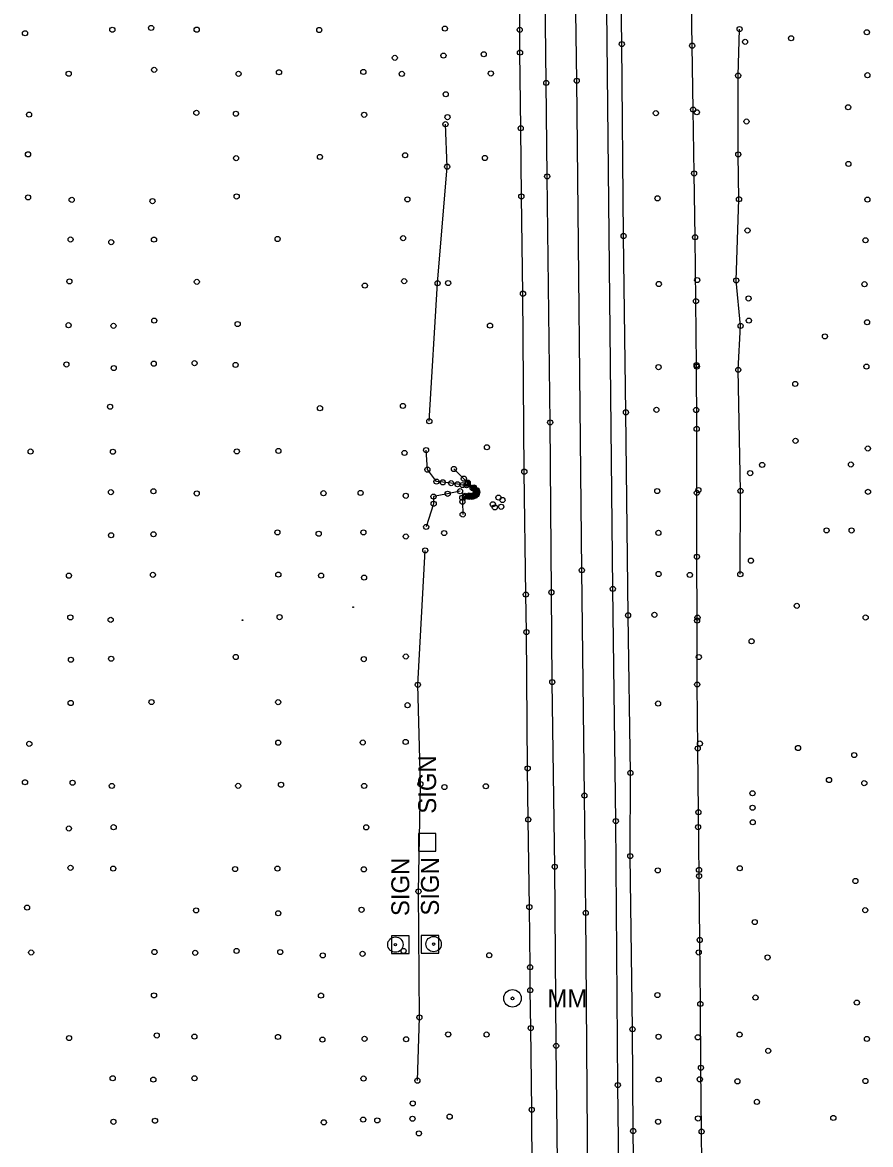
# Model space of a CAD drawing. Extents: x 20503438 to 20508873, y 7964251 to 7984667.
# Drawn here: x 20505202 to 20505533.9, y 7979495.8 to 7979934.9 of the extents above; entities that cross this region are included whole.
import ezdxf

# ---------------------------------------------------------------- set-up
doc = ezdxf.new("R2010")
doc.units = 0
for name, color, linetype in [('SurBreakLine', 7, 'Continuous'), ('SurConcreteSlab', 7, 'Continuous'), ('SurControl', 7, 'Continuous'), ('SurDrainageArrowDown', 7, 'Continuous'), ('SurDrainageArrowUp', 7, 'Continuous'), ('SurEdgeRoadPaved', 7, 'Continuous'), ('SurEdgeShoulderPaved', 7, 'Continuous'), ('SurPointsNonDTM', 7, 'Continuous'), ('SurRoadPoints', 7, 'Continuous'), ('SurSurveyPoints', 7, 'Continuous')]:
    doc.layers.add(name, color=color, linetype=linetype)

msp = doc.modelspace()

# ---------------------------------------------------------------- linework, layer by layer
at = {"layer": 'SurBreakLine'}
for points in [[(20505430.93, 7978784.44), (20505430.5, 7978796.56), (20505430.07, 7978837.76), (20505430, 7978846.17), (20505429.96, 7978851.77), (20505429.82, 7978868.59), (20505428.88, 7978941.72), (20505428.43, 7978995.47), (20505428.29, 7979038.66), (20505426.8, 7979173.52), (20505426.51, 7979210.49), (20505424.9, 7979346.91), (20505424.29, 7979380.89), (20505424.04, 7979424.47), (20505423.83, 7979447.14), (20505423.3, 7979481.68), (20505422.46, 7979586.43), (20505421.93, 7979632.33), (20505420.92, 7979720.51), (20505418.93, 7979912.11), (20505417.39, 7980020.09)], [(20505482.95, 7979718.98), (20505483.02, 7979751.57), (20505482.15, 7979798.96), (20505483.05, 7979816.16), (20505481.36, 7979833.97), (20505482.43, 7979865.7), (20505482.15, 7979883.27), (20505482.09, 7979914.09), (20505482.66, 7979932.31)], [(20505370.87, 7979760.16), (20505374.75, 7979756.37), (20505376.28, 7979754.82), (20505378.62, 7979752.96), (20505379.81, 7979751.81), (20505379.99, 7979751.04), (20505379.73, 7979750.15), (20505379.08, 7979749.62), (20505378.03, 7979749.24), (20505376.69, 7979749.27), (20505375.19, 7979749.27), (20505374.14, 7979748.9), (20505374.17, 7979747.34), (20505374.29, 7979742.36)]]:
    msp.add_lwpolyline(points, dxfattribs=at)
at = {"layer": 'SurConcreteSlab'}
msp.add_lwpolyline([(20505376.1, 7979754.36), (20505378.16, 7979752.71), (20505379.26, 7979751.82), (20505379.53, 7979751.17), (20505379.35, 7979750.46), (20505378.7, 7979749.95), (20505376.86, 7979749.78), (20505375.25, 7979749.71), (20505375.24, 7979749.39), (20505376.99, 7979749.47), (20505378.59, 7979749.58), (20505379.29, 7979750.02), (20505379.57, 7979750.54), (20505379.69, 7979751.18), (20505379.62, 7979751.63), (20505378.52, 7979752.74), (20505376.26, 7979754.59)], close=True, dxfattribs=at)
at = {"layer": 'SurControl'}
for centre in [(20505331.43, 7979706.07), (20505288.13, 7979701.03)]:
    msp.add_circle(centre, 0.15, dxfattribs=at)
at = {"layer": 'SurDrainageArrowDown'}
for points in [[(20505468.06, 7979475.84), (20505467.81, 7979500.84), (20505467.55, 7979525.84), (20505467.3, 7979550.84), (20505467.05, 7979575.84), (20505466.8, 7979600.83), (20505466.55, 7979625.83), (20505466.29, 7979650.83), (20505466.07, 7979675.83), (20505466.02, 7979700.83), (20505465.97, 7979725.83), (20505465.92, 7979750.83), (20505465.87, 7979775.83), (20505465.82, 7979800.83), (20505465.6, 7979825.83), (20505465.23, 7979850.83), (20505464.85, 7979875.82), (20505464.47, 7979900.82), (20505464.1, 7979925.82), (20505463.72, 7979950.81)], [(20505356.56, 7979520.79), (20505357.34, 7979545.52), (20505357, 7979594.83), (20505357.74, 7979636.86), (20505356.74, 7979675.71), (20505359.63, 7979728.3)]]:
    msp.add_lwpolyline(points, dxfattribs=at)
at = {"layer": 'SurDrainageArrowUp'}
for points in [[(20505361.23, 7979778.85), (20505364.46, 7979832.87), (20505368.21, 7979878.47), (20505367.55, 7979895.09)], [(20505375.82, 7979753.81), (20505374.23, 7979753.87), (20505372.28, 7979754.2), (20505369.74, 7979754.61), (20505366.5, 7979754.94), (20505364.01, 7979755.24), (20505360.48, 7979759.9), (20505359.97, 7979767.58)], [(20505373.25, 7979751.47), (20505368.41, 7979750.46), (20505362.88, 7979749.35), (20505362.93, 7979746.54), (20505359.99, 7979737.49)]]:
    msp.add_lwpolyline(points, dxfattribs=at)
at = {"layer": 'SurEdgeRoadPaved'}
for points in [[(20505419.53, 7978784.3), (20505418.19, 7978836.37), (20505418.11, 7978844.99), (20505417.86, 7978877.6), (20505416.99, 7978943.27), (20505415.82, 7979078.6), (20505415.19, 7979116.75), (20505414.63, 7979190.13), (20505413.04, 7979319.66), (20505412.84, 7979358.43), (20505412.48, 7979396.79), (20505410.87, 7979534.42), (20505410.3, 7979604.51), (20505409.35, 7979676.78), (20505409.02, 7979711.89), (20505408.52, 7979778.38), (20505407.36, 7979874.68), (20505407.01, 7979911.27), (20505405.62, 7980027.77)], [(20505442.33, 7978784.59), (20505442.48, 7978812.32), (20505442.16, 7978838.17), (20505442.07, 7978844.04), (20505441.94, 7978852.85), (20505440.91, 7978927.2), (20505440.61, 7978992.39), (20505440.39, 7979028.01), (20505439.91, 7979061.17), (20505438.65, 7979188.39), (20505436.74, 7979377.67), (20505436.01, 7979432.47), (20505435.01, 7979519.07), (20505434.22, 7979622.37), (20505433.05, 7979713.21), (20505430.71, 7979940.08)]]:
    msp.add_lwpolyline(points, dxfattribs=at)
at = {"layer": 'SurEdgeShoulderPaved'}
for points in [[(20505448.73, 7978784.68), (20505448.43, 7978797.39), (20505446.56, 7978940.96), (20505446.41, 7978981.58), (20505446.09, 7979024.75), (20505445.87, 7979073.52), (20505444.54, 7979178.63), (20505443.5, 7979292.21), (20505442.79, 7979342.83), (20505441.79, 7979440.79), (20505441, 7979501.08), (20505440.75, 7979540.92), (20505439.88, 7979608.67), (20505439.92, 7979641.22), (20505439.01, 7979702.89), (20505438.19, 7979782.33), (20505437.26, 7979851.34), (20505436.58, 7979926.47), (20505435.19, 7980029.33)], [(20505401.54, 7979484.41), (20505401.3, 7979509.41), (20505400.91, 7979541.34), (20505400.74, 7979556.17), (20505400.65, 7979565.16), (20505400.38, 7979588.71), (20505399.95, 7979622.94), (20505399.72, 7979642.97), (20505399.23, 7979696.33), (20505399.02, 7979711), (20505398.41, 7979759.11), (20505397.89, 7979828.77), (20505397.25, 7979866.84), (20505397, 7979893.51), (20505396.72, 7979923.14), (20505396.63, 7979932.02), (20505396.34, 7979961.46)]]:
    msp.add_lwpolyline(points, dxfattribs=at)
at = {"layer": 'SurPointsNonDTM'}
msp.add_circle((20505463.21, 7979718.71), 1, dxfattribs=at)
at = {"layer": 'SurRoadPoints'}
for points in [[(20505363.81, 7979614.05), (20505363.81, 7979614.05), (20505363.81, 7979617.48), (20505356.95, 7979617.48), (20505356.95, 7979610.62), (20505363.81, 7979610.62), (20505363.81, 7979614.05)], [(20505353.3, 7979573.99), (20505353.3, 7979573.99), (20505353.3, 7979577.42), (20505346.44, 7979577.42), (20505346.44, 7979570.56), (20505353.3, 7979570.56), (20505353.3, 7979573.99)], [(20505364.91, 7979574.17), (20505364.91, 7979574.17), (20505364.91, 7979577.6), (20505358.05, 7979577.6), (20505358.05, 7979570.74), (20505364.91, 7979570.74), (20505364.91, 7979574.17)]]:
    msp.add_lwpolyline(points, dxfattribs=at)
for centre, radius in [((20505347.95, 7979574.02), 3), ((20505362.92, 7979574.24), 3), ((20505347.95, 7979574.02), 0.5), ((20505362.92, 7979574.24), 0.5), ((20505393.78, 7979552.99), 3.43), ((20505393.78, 7979552.99), 0.571)]:
    msp.add_circle(centre, radius, dxfattribs=at)
at = {"layer": 'SurSurveyPoints'}
for centre in [(20505203, 7979930.68), (20505237.17, 7979932.05), (20505252.35, 7979932.78), (20505270.18, 7979932.09), (20505318.17, 7979931.96), (20505367.33, 7979932.52), (20505396.63, 7979932.02), (20505482.66, 7979932.31), (20505532.48, 7979931.08), (20505436.58, 7979926.47), (20505464.1, 7979925.82), (20505484.81, 7979927.33), (20505502.82, 7979928.73), (20505366.77, 7979921.95), (20505382.52, 7979922.47), (20505396.72, 7979923.14), (20505347.73, 7979921.06), (20505220.09, 7979914.86), (20505253.53, 7979916.37), (20505286.6, 7979914.8), (20505302.4, 7979915.43), (20505335.41, 7979915.56), (20505350.46, 7979914.79), (20505385.32, 7979914.95), (20505482.09, 7979914.09), (20505532.67, 7979914.27), (20505407.01, 7979911.27), (20505418.93, 7979912.11), (20505367.65, 7979906.79), (20505270.05, 7979899.54), (20505449.9, 7979899.42), (20505464.47, 7979900.82), (20505465.93, 7979899.77), (20505525.14, 7979901.72), (20505204.57, 7979898.84), (20505285.56, 7979899.18), (20505335.74, 7979898.77), (20505367.55, 7979895.09), (20505368.35, 7979897.86), (20505485.37, 7979896.16), (20505397, 7979893.51), (20505204.17, 7979883.3), (20505285.61, 7979881.81), (20505318.42, 7979882.3), (20505351.74, 7979882.93), (20505382.99, 7979881.87), (20505482.15, 7979883.27), (20505368.21, 7979878.47), (20505525.26, 7979879.53), (20505407.36, 7979874.68), (20505464.85, 7979875.82), (20505204.18, 7979866.44), (20505221.26, 7979865.49), (20505252.9, 7979864.99), (20505285.83, 7979866.82), (20505352.66, 7979865.65), (20505397.25, 7979866.84), (20505450.55, 7979866.08), (20505482.43, 7979865.7), (20505532.69, 7979865.57), (20505437.26, 7979851.34), (20505485.77, 7979853.49), (20505220.83, 7979849.97), (20505236.74, 7979848.92), (20505253.48, 7979849.92), (20505301.85, 7979850.17), (20505350.94, 7979850.5), (20505465.23, 7979850.83), (20505531.93, 7979849.66), (20505220.37, 7979833.57), (20505351.39, 7979833.67), (20505466.08, 7979834.1), (20505481.36, 7979833.97), (20505270.25, 7979833.41), (20505336.01, 7979831.92), (20505364.46, 7979832.87), (20505368.59, 7979832.92), (20505451.04, 7979832.55), (20505531.55, 7979832.48), (20505397.89, 7979828.77), (20505465.6, 7979825.83), (20505486.19, 7979826.9), (20505220.06, 7979816.43), (20505237.63, 7979816.19), (20505253.58, 7979818.23), (20505286.22, 7979816.89), (20505384.98, 7979816.28), (20505483.05, 7979816.16), (20505486.29, 7979818.22), (20505532.54, 7979817.59), (20505516.05, 7979812.06), (20505219.19, 7979801.07), (20505237.71, 7979799.66), (20505253.36, 7979801.38), (20505269.36, 7979801.57), (20505285.41, 7979800.89), (20505450.94, 7979800.02), (20505465.82, 7979800.83), (20505465.91, 7979800.24), (20505482.15, 7979798.96), (20505532.3, 7979800.22), (20505504.47, 7979793.44), (20505236.3, 7979784.54), (20505318.44, 7979783.95), (20505350.9, 7979784.85), (20505438.19, 7979782.33), (20505450.1, 7979783.31), (20505465.67, 7979783.25), (20505361.23, 7979778.85), (20505408.52, 7979778.38), (20505465.87, 7979775.83), (20505383.79, 7979768.66), (20505504.56, 7979771.19), (20505532.87, 7979768.17), (20505205.19, 7979766.99), (20505237.39, 7979766.92), (20505285.9, 7979767.03), (20505302.16, 7979767.21), (20505351.51, 7979766.43), (20505359.97, 7979767.58), (20505360.48, 7979759.9), (20505370.87, 7979760.16), (20505398.41, 7979759.11), (20505491.48, 7979761.75), (20505526.24, 7979761.91), (20505364.01, 7979755.24), (20505366.5, 7979754.94), (20505369.74, 7979754.61), (20505374.75, 7979756.37), (20505376.26, 7979754.59), (20505376.28, 7979754.82), (20505486.82, 7979758.54), (20505236.62, 7979751.09), (20505253.25, 7979751.44), (20505270.21, 7979750.59), (20505319.8, 7979750.68), (20505334.32, 7979750.79), (20505368.41, 7979750.46), (20505372.28, 7979754.2), (20505373.25, 7979751.47), (20505374.23, 7979753.87), (20505375.82, 7979753.81), (20505376.1, 7979754.36), (20505378.16, 7979752.71), (20505378.52, 7979752.74), (20505378.62, 7979752.96), (20505379.26, 7979751.82), (20505379.35, 7979750.46), (20505379.53, 7979751.17), (20505379.57, 7979750.54), (20505379.62, 7979751.63), (20505379.69, 7979751.18), (20505379.73, 7979750.15), (20505379.81, 7979751.81), (20505379.99, 7979751.04), (20505450.46, 7979751.51), (20505465.92, 7979750.83), (20505466.55, 7979751.91), (20505483.02, 7979751.57), (20505532.92, 7979751.22), (20505352, 7979749.67), (20505362.88, 7979749.35), (20505362.93, 7979746.54), (20505374.14, 7979748.9), (20505374.17, 7979747.34), (20505375.19, 7979749.27), (20505375.24, 7979749.39), (20505375.25, 7979749.71), (20505376.69, 7979749.27), (20505376.86, 7979749.78), (20505376.99, 7979749.47), (20505378.03, 7979749.24), (20505378.59, 7979749.58), (20505378.7, 7979749.95), (20505379.08, 7979749.62), (20505379.29, 7979750.02), (20505386.11, 7979746.36), (20505388.27, 7979748.98), (20505389.87, 7979748.02), (20505374.29, 7979742.36), (20505386.89, 7979745.14), (20505389.37, 7979745.37), (20505359.99, 7979737.49), (20505236.66, 7979734.24), (20505253.28, 7979734.61), (20505301.77, 7979735.34), (20505317.93, 7979734.83), (20505335.43, 7979735.36), (20505352.02, 7979733.75), (20505367.05, 7979735.1), (20505450.9, 7979735.16), (20505516.7, 7979736.12), (20505526.5, 7979736.1), (20505359.63, 7979728.3), (20505465.97, 7979725.83), (20505487.09, 7979724.28), (20505420.92, 7979720.51), (20505220.2, 7979718.42), (20505253.07, 7979718.74), (20505302.14, 7979718.84), (20505318.85, 7979718.45), (20505335.7, 7979717.65), (20505450.96, 7979719.06), (20505482.95, 7979718.98), (20505399.02, 7979711), (20505409.02, 7979711.89), (20505433.05, 7979713.21), (20505505.02, 7979706.61), (20505220.74, 7979702.08), (20505302.64, 7979702.19), (20505439.01, 7979702.89), (20505449.31, 7979703.08), (20505466.19, 7979702), (20505532, 7979702.04), (20505236.52, 7979701.12), (20505466.02, 7979700.83), (20505399.23, 7979696.33), (20505487.38, 7979692.74), (20505220.98, 7979685.52), (20505236.71, 7979685.92), (20505285.45, 7979686.59), (20505335.55, 7979685.75), (20505352.03, 7979686.79), (20505466.72, 7979686.55), (20505356.74, 7979675.71), (20505409.35, 7979676.78), (20505466.07, 7979675.83), (20505220.87, 7979668.59), (20505252.5, 7979668.93), (20505302.09, 7979668.9), (20505352.72, 7979667.72), (20505450.74, 7979668.37), (20505204.68, 7979652.61), (20505302.11, 7979653.06), (20505335.17, 7979653.12), (20505351.97, 7979653.34), (20505466.29, 7979650.83), (20505467.14, 7979652.72), (20505505.53, 7979650.97), (20505527.53, 7979648.22), (20505399.72, 7979642.97), (20505439.92, 7979641.22), (20505202.99, 7979637.55), (20505221.62, 7979637.37), (20505236.98, 7979636.12), (20505286.42, 7979636.16), (20505303.19, 7979636.61), (20505335.73, 7979636.12), (20505357.74, 7979636.86), (20505383.37, 7979636), (20505517.66, 7979638.45), (20505531.48, 7979637.21), (20505367.12, 7979635.68), (20505421.93, 7979632.33), (20505487.72, 7979633.24), (20505487.77, 7979627.58), (20505399.95, 7979622.94), (20505466.55, 7979625.83), (20505220.18, 7979619.47), (20505237.69, 7979619.97), (20505336.55, 7979619.93), (20505434.22, 7979622.37), (20505466.42, 7979620.04), (20505487.82, 7979621.91), (20505439.88, 7979608.67), (20505220.82, 7979604.07), (20505237.53, 7979603.79), (20505285.22, 7979603.58), (20505301.77, 7979603.79), (20505335.62, 7979603.49), (20505410.3, 7979604.51), (20505450.62, 7979603.06), (20505466.78, 7979603.24), (20505466.8, 7979600.83), (20505482.72, 7979603.91), (20505527.99, 7979598.92), (20505357, 7979594.83), (20505203.8, 7979588.51), (20505334.74, 7979587.66), (20505400.38, 7979588.71), (20505269.95, 7979587.43), (20505302.12, 7979586.3), (20505422.46, 7979586.43), (20505531.84, 7979587.5), (20505488.58, 7979582.84), (20505467.05, 7979575.84), (20505205.4, 7979570.95), (20505253.66, 7979571.13), (20505269.63, 7979570.81), (20505285.8, 7979571.57), (20505302.88, 7979571.11), (20505335.11, 7979570.42), (20505351.15, 7979571.56), (20505466.68, 7979570.96), (20505319.5, 7979569.81), (20505384.68, 7979569.86), (20505493.61, 7979569), (20505400.65, 7979565.16), (20505253.48, 7979554.16), (20505318.84, 7979554.1), (20505400.74, 7979556.17), (20505450.48, 7979554.27), (20505488.91, 7979553.32), (20505467.3, 7979550.84), (20505528.56, 7979551.33), (20505357.34, 7979545.52), (20505400.91, 7979541.34), (20505440.75, 7979540.92), (20505220.24, 7979537.44), (20505254.54, 7979538.48), (20505269.29, 7979538.04), (20505302.01, 7979537.89), (20505319.4, 7979536.87), (20505335.89, 7979537.15), (20505352.14, 7979536.97), (20505368.62, 7979538.88), (20505383.65, 7979538.83), (20505450.95, 7979537.98), (20505466.33, 7979537.75), (20505482.66, 7979538.8), (20505532.51, 7979537.13), (20505410.87, 7979534.42), (20505493.87, 7979532.46), (20505237.31, 7979521.73), (20505269.32, 7979521.73), (20505467.55, 7979525.84), (20505253.22, 7979521.19), (20505335.49, 7979521.62), (20505356.56, 7979520.79), (20505435.01, 7979519.07), (20505450.99, 7979521.21), (20505467.09, 7979521.31), (20505481.79, 7979520.53), (20505531.91, 7979520.66), (20505354.74, 7979511.87), (20505401.3, 7979509.41), (20505489.45, 7979512.48), (20505237.6, 7979504.69), (20505253.87, 7979505.12), (20505319.95, 7979504.47), (20505335.36, 7979505.55), (20505340.88, 7979505.24), (20505354.64, 7979505.87), (20505369.19, 7979506.7), (20505450.74, 7979504.72), (20505466.39, 7979505.99), (20505519.35, 7979506.2), (20505357.18, 7979500.13), (20505441, 7979501.08), (20505467.81, 7979500.84)]:
    msp.add_circle(centre, 1, dxfattribs=at)

# ---------------------------------------------------------------- texts
at = {"layer": 'SurRoadPoints'}
for s, rotation, p in [('SIGN', 90, (20505363.88, 7979625.26)), ('SIGN', 90, (20505353.37, 7979585.2)), ('SIGN', 90, (20505364.98, 7979585.38)), ('MM', 360, (20505407.48, 7979549.5))]:
    msp.add_text(s, height=6.995, rotation=rotation, dxfattribs=at).set_placement(p)

doc.saveas('drawing.dxf')
